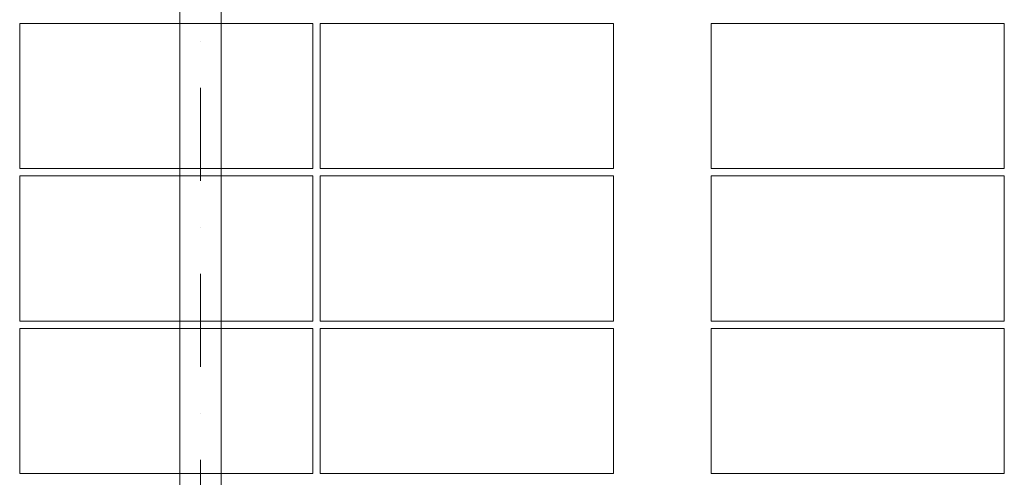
# Model space of a CAD drawing. Header units: millimetres. Extents: x -1695604 to 5289369, y -1488057 to 2187451.
# Tile 525 of 656: x 329260 to 333290, y 152680 to 154555. Entities that reach past the tile are written whole.
import ezdxf

# ---------------------------------------------------------------- set-up
doc = ezdxf.new("R2010")
doc.units = ezdxf.units.MM
doc.linetypes.add('CENTERX2', pattern=[101.6, 63.5, -12.7, 12.7, -12.7])
doc.linetypes.add('DASHDOT', pattern=[25.4, 12.7, -6.35, 0, -6.35])
doc.layers.add('A99_FVE', color=30, linetype='Continuous', lineweight=5)
doc.layers.add('A99_S_osy', color=1, linetype='CENTERX2', lineweight=5)

msp = doc.modelspace()

# ---------------------------------------------------------------- linework, layer by layer
at = {"layer": 'A99_FVE', "linetype": 'Continuous', "lineweight": 15, "ltscale": 2}
msp.add_lwpolyline([(329915, 155305.9), (330085, 155305.9), (330085, 149540.9), (329915, 149540.9)], close=True, dxfattribs=at)
at = {"layer": 'A99_FVE', "lineweight": 5, "ltscale": 2}
for points in [[(330460, 153945), (330460, 154540), (329260, 154540), (329260, 153945)], [(331690, 153945), (331690, 154540), (330490, 154540), (330490, 153945)], [(332090, 153945), (332090, 154540), (333290, 154540), (333290, 153945)], [(330460, 153320), (330460, 153915), (329260, 153915), (329260, 153320)], [(331690, 153320), (331690, 153915), (330490, 153915), (330490, 153320)], [(332090, 153320), (332090, 153915), (333290, 153915), (333290, 153320)], [(330460, 152695), (330460, 153290), (329260, 153290), (329260, 152695)], [(331690, 152695), (331690, 153290), (330490, 153290), (330490, 152695)], [(332090, 152695), (332090, 153290), (333290, 153290), (333290, 152695)]]:
    msp.add_lwpolyline(points, close=True, dxfattribs=at)
at = {"layer": 'A99_S_osy', "linetype": 'DASHDOT', "lineweight": 5, "ltscale": 30}
msp.add_lwpolyline([(330000, 250300), (330000, 146890)], dxfattribs=at)

doc.saveas('drawing.dxf')
